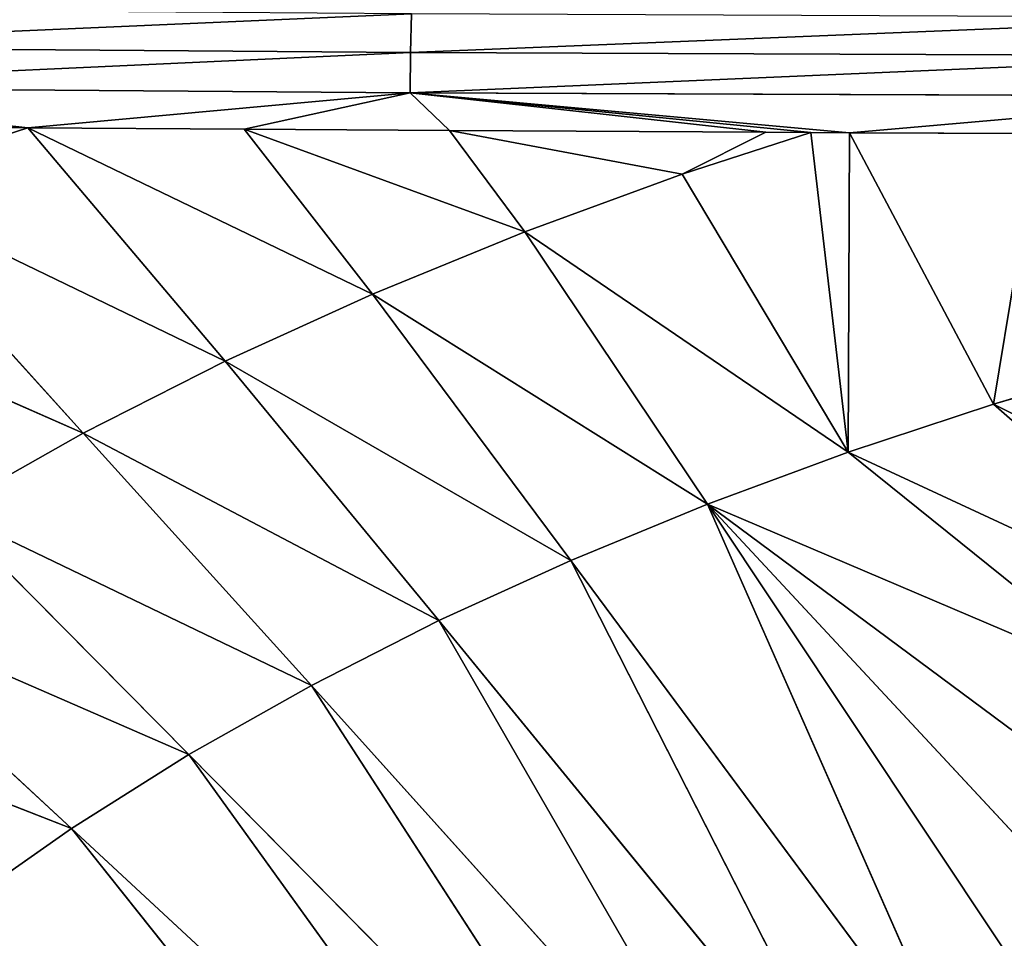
# Model space of a CAD drawing. Extents: x 0 to 500, y 0 to 390.
# Tile 584 of 656: x 199 to 221, y 239 to 259. Entities that reach past the tile are written whole.
import ezdxf

# ---------------------------------------------------------------- set-up
doc = ezdxf.new("R2010")
doc.units = 0
doc.header["$LTSCALE"] = 25.4
doc.layers.get('0').update_dxf_attribs({"linetype": 'CONTINUOUS'})

# ---------------------------------------------------------------- blocks, each defined once
blk = doc.blocks.new('ATLANTA505_-_S_STL')
at = {"color": 0}
for p, q in [((207.975, 28.241, 131.242), (191.014, 28.815, 131.115)), ((207.975, 28.241, 131.242), (191.014, 28.815, 131.115)), ((207.991, 28.687, 130.376), (207.975, 28.241, 131.242)), ((207.991, 28.687, 130.376), (207.975, 28.241, 131.242)), ((199.381, 28.061, 132.928), (190.993, 28.522, 132.017)), ((199.381, 28.061, 132.928), (190.993, 28.522, 132.017)), ((207.962, 27.948, 132.145), (190.993, 28.522, 132.017)), ((207.962, 27.948, 132.145), (190.993, 28.522, 132.017)), ((198.137, 28.104, 132.917), (199.381, 28.061, 132.928)), ((198.137, 28.104, 132.917), (199.381, 28.061, 132.928)), ((207.962, 27.948, 132.145), (207.975, 28.241, 131.242)), ((207.962, 27.948, 132.145), (207.975, 28.241, 131.242)), ((227.255, 27.896, 131.319), (207.975, 28.241, 131.242)), ((227.255, 27.896, 131.319), (207.975, 28.241, 131.242)), ((200.625, 27.433, 139.785), (192.147, 28.041, 136.069)), ((200.625, 27.433, 139.785), (192.147, 28.041, 136.069)), ((200.625, 27.433, 139.785), (195.528, 28.081, 134.17)), ((200.625, 27.433, 139.785), (195.528, 28.081, 134.17)), ((199.381, 28.061, 132.928), (207.962, 27.948, 132.145)), ((199.381, 28.061, 132.928), (207.962, 27.948, 132.145)), ((199.381, 28.061, 132.928), (204.234, 27.909, 132.965)), ((203.814, 27.466, 138.171), (199.381, 28.061, 132.928)), ((203.814, 27.466, 138.171), (199.381, 28.061, 132.928)), ((207.121, 27.502, 136.667), (199.381, 28.061, 132.928)), ((207.121, 27.502, 136.667), (199.381, 28.061, 132.928)), ((199.381, 28.061, 132.928), (204.234, 27.909, 132.965)), ((204.234, 27.909, 132.965), (207.962, 27.948, 132.145)), ((204.234, 27.909, 132.965), (207.962, 27.948, 132.145)), ((204.234, 27.909, 132.965), (208.846, 27.785, 132.994)), ((207.121, 27.502, 136.667), (204.234, 27.909, 132.965)), ((207.121, 27.502, 136.667), (204.234, 27.909, 132.965)), ((210.542, 27.54, 135.269), (204.234, 27.909, 132.965)), ((210.542, 27.54, 135.269), (204.234, 27.909, 132.965)), ((204.234, 27.909, 132.965), (208.846, 27.785, 132.994)), ((207.962, 27.948, 132.145), (208.846, 27.785, 132.994)), ((215.954, 27.63, 133.032), (207.962, 27.948, 132.145)), ((216.964, 27.611, 133.037), (207.962, 27.948, 132.145)), ((215.954, 27.63, 133.032), (207.962, 27.948, 132.145)), ((216.964, 27.611, 133.037), (207.962, 27.948, 132.145)), ((217.828, 27.596, 133.041), (207.962, 27.948, 132.145)), ((217.828, 27.596, 133.041), (207.962, 27.948, 132.145)), ((227.249, 27.603, 132.221), (207.962, 27.948, 132.145)), ((207.962, 27.948, 132.145), (208.846, 27.785, 132.994)), ((227.249, 27.603, 132.221), (207.962, 27.948, 132.145)), ((208.846, 27.785, 132.994), (215.954, 27.63, 133.032)), ((210.542, 27.54, 135.269), (208.846, 27.785, 132.994)), ((210.542, 27.54, 135.269), (208.846, 27.785, 132.994)), ((214.073, 27.58, 133.974), (208.846, 27.785, 132.994)), ((214.073, 27.58, 133.974), (208.846, 27.785, 132.994)), ((208.846, 27.785, 132.994), (215.954, 27.63, 133.032)), ((200.625, 27.433, 139.785), (197.558, 27.402, 141.512)), ((200.625, 27.433, 139.785), (197.558, 27.402, 141.512)), ((200.625, 27.433, 139.785), (203.814, 27.466, 138.171)), ((200.625, 27.433, 139.785), (203.814, 27.466, 138.171)), ((205.747, 26.881, 145.447), (200.625, 27.433, 139.785)), ((205.747, 26.881, 145.447), (200.625, 27.433, 139.785)), ((208.607, 26.906, 143.994), (200.625, 27.433, 139.785)), ((208.607, 26.906, 143.994), (200.625, 27.433, 139.785)), ((203.814, 27.466, 138.171), (207.121, 27.502, 136.667)), ((203.814, 27.466, 138.171), (207.121, 27.502, 136.667)), ((208.607, 26.906, 143.994), (203.814, 27.466, 138.171)), ((208.607, 26.906, 143.994), (203.814, 27.466, 138.171)), ((211.572, 26.934, 142.641), (203.814, 27.466, 138.171)), ((211.572, 26.934, 142.641), (203.814, 27.466, 138.171)), ((207.121, 27.502, 136.667), (210.542, 27.54, 135.269)), ((207.121, 27.502, 136.667), (210.542, 27.54, 135.269)), ((211.572, 26.934, 142.641), (207.121, 27.502, 136.667)), ((211.572, 26.934, 142.641), (207.121, 27.502, 136.667)), ((214.639, 26.963, 141.382), (207.121, 27.502, 136.667)), ((214.639, 26.963, 141.382), (207.121, 27.502, 136.667)), ((210.542, 27.54, 135.269), (214.073, 27.58, 133.974)), ((210.542, 27.54, 135.269), (214.073, 27.58, 133.974)), ((214.639, 26.963, 141.382), (210.542, 27.54, 135.269)), ((214.639, 26.963, 141.382), (210.542, 27.54, 135.269)), ((217.804, 26.994, 140.215), (210.542, 27.54, 135.269)), ((217.804, 26.994, 140.215), (210.542, 27.54, 135.269)), ((214.073, 27.58, 133.974), (215.954, 27.63, 133.032)), ((214.073, 27.58, 133.974), (215.954, 27.63, 133.032)), ((216.964, 27.611, 133.037), (214.073, 27.58, 133.974)), ((216.964, 27.611, 133.037), (214.073, 27.58, 133.974)), ((217.804, 26.994, 140.215), (214.073, 27.58, 133.974)), ((217.804, 26.994, 140.215), (214.073, 27.58, 133.974)), ((215.954, 27.63, 133.032), (216.964, 27.611, 133.037)), ((215.954, 27.63, 133.032), (216.964, 27.611, 133.037)), ((216.964, 27.611, 133.037), (217.828, 27.596, 133.041)), ((216.964, 27.611, 133.037), (217.828, 27.596, 133.041)), ((216.964, 27.611, 133.037), (217.804, 26.994, 140.215)), ((216.964, 27.611, 133.037), (217.804, 26.994, 140.215)), ((217.828, 27.596, 133.041), (227.249, 27.603, 132.221)), ((217.828, 27.596, 133.041), (227.249, 27.603, 132.221)), ((217.828, 27.596, 133.041), (222.068, 27.528, 133.059)), ((221.064, 27.026, 139.137), (217.828, 27.596, 133.041)), ((217.828, 27.596, 133.041), (222.068, 27.528, 133.059)), ((221.064, 27.026, 139.137), (217.828, 27.596, 133.041)), ((200.359, 26.836, 148.659), (191.804, 27.349, 145.323)), ((200.359, 26.836, 148.659), (191.804, 27.349, 145.323)), ((200.359, 26.836, 148.659), (194.617, 27.374, 143.357)), ((200.359, 26.836, 148.659), (194.617, 27.374, 143.357)), ((202.997, 26.857, 147), (194.617, 27.374, 143.357)), ((202.997, 26.857, 147), (194.617, 27.374, 143.357)), ((202.997, 26.857, 147), (197.558, 27.402, 141.512)), ((202.997, 26.857, 147), (197.558, 27.402, 141.512)), ((205.747, 26.881, 145.447), (197.558, 27.402, 141.512)), ((205.747, 26.881, 145.447), (197.558, 27.402, 141.512)), ((217.804, 26.994, 140.215), (214.639, 26.963, 141.382)), ((217.804, 26.994, 140.215), (214.639, 26.963, 141.382)), ((217.804, 26.994, 140.215), (221.064, 27.026, 139.137)), ((217.804, 26.994, 140.215), (221.064, 27.026, 139.137)), ((217.804, 26.994, 140.215), (224.432, 26.521, 145.549)), ((217.804, 26.994, 140.215), (224.432, 26.521, 145.549)), ((221.064, 27.026, 139.137), (224.414, 27.059, 138.143)), ((221.064, 27.026, 139.137), (224.414, 27.059, 138.143)), ((221.064, 27.026, 139.137), (227.393, 26.546, 144.665)), ((221.064, 27.026, 139.137), (227.393, 26.546, 144.665)), ((197.836, 26.816, 150.426), (200.359, 26.836, 148.659)), ((197.836, 26.816, 150.426), (200.359, 26.836, 148.659)), ((200.359, 26.836, 148.659), (202.997, 26.857, 147)), ((200.359, 26.836, 148.659), (202.997, 26.857, 147)), ((209.983, 25.989, 160.736), (200.359, 26.836, 148.659)), ((209.983, 25.989, 160.736), (200.359, 26.836, 148.659)), ((211.92, 26, 159.374), (200.359, 26.836, 148.659)), ((211.92, 26, 159.374), (200.359, 26.836, 148.659)), ((202.997, 26.857, 147), (205.747, 26.881, 145.447)), ((202.997, 26.857, 147), (205.747, 26.881, 145.447)), ((211.92, 26, 159.374), (202.997, 26.857, 147)), ((211.92, 26, 159.374), (202.997, 26.857, 147)), ((213.946, 26.011, 158.094), (202.997, 26.857, 147)), ((213.946, 26.011, 158.094), (202.997, 26.857, 147)), ((205.747, 26.881, 145.447), (208.607, 26.906, 143.994)), ((205.747, 26.881, 145.447), (208.607, 26.906, 143.994)), ((213.946, 26.011, 158.094), (205.747, 26.881, 145.447)), ((213.946, 26.011, 158.094), (205.747, 26.881, 145.447)), ((216.058, 26.024, 156.895), (205.747, 26.881, 145.447)), ((216.058, 26.024, 156.895), (205.747, 26.881, 145.447)), ((208.607, 26.906, 143.994), (211.572, 26.934, 142.641)), ((208.607, 26.906, 143.994), (211.572, 26.934, 142.641)), ((216.058, 26.024, 156.895), (208.607, 26.906, 143.994)), ((216.058, 26.024, 156.895), (208.607, 26.906, 143.994)), ((218.254, 26.038, 155.773), (208.607, 26.906, 143.994)), ((218.254, 26.038, 155.773), (208.607, 26.906, 143.994)), ((211.572, 26.934, 142.641), (214.639, 26.963, 141.382)), ((211.572, 26.934, 142.641), (214.639, 26.963, 141.382)), ((218.254, 26.038, 155.773), (211.572, 26.934, 142.641)), ((218.254, 26.038, 155.773), (211.572, 26.934, 142.641)), ((220.53, 26.052, 154.726), (211.572, 26.934, 142.641)), ((220.53, 26.052, 154.726), (211.572, 26.934, 142.641)), ((214.639, 26.963, 141.382), (221.551, 26.497, 146.508)), ((214.639, 26.963, 141.382), (221.551, 26.497, 146.508)), ((214.639, 26.963, 141.382), (225.313, 26.084, 152.848)), ((220.53, 26.052, 154.726), (214.639, 26.963, 141.382)), ((220.53, 26.052, 154.726), (214.639, 26.963, 141.382)), ((222.884, 26.068, 153.752), (214.639, 26.963, 141.382)), ((222.884, 26.068, 153.752), (214.639, 26.963, 141.382)), ((214.639, 26.963, 141.382), (225.313, 26.084, 152.848))]:
    blk.add_line(p, q, dxfattribs=at)
mesh = blk.add_polyface(dxfattribs=at)
corners = [(191.014, 28.815, 131.115), (207.991, 28.687, 130.376), (191.041, 29.26, 130.249), (207.975, 28.241, 131.242)]
mesh.append_faces([[corners[k] for k in face] for face in [(0, 1, 2), (1, 0, 3)]], dxfattribs={"vtx0": -1, "color": 0})
mesh = blk.add_polyface(dxfattribs=at)
corners = [(190.993, 28.522, 132.017), (207.975, 28.241, 131.242), (191.014, 28.815, 131.115), (207.962, 27.948, 132.145)]
mesh.append_faces([[corners[k] for k in face] for face in [(0, 1, 2), (1, 0, 3)]], dxfattribs={"vtx0": -1, "color": 0})
mesh = blk.add_polyface(dxfattribs=at)
corners = [(207.975, 28.241, 131.242), (227.262, 28.342, 130.453), (207.991, 28.687, 130.376), (227.255, 27.896, 131.319)]
mesh.append_faces([[corners[k] for k in face] for face in [(0, 1, 2), (1, 0, 3)]], dxfattribs={"vtx0": -1, "color": 0})
mesh = blk.add_polyface(dxfattribs=at)
corners = [(199.381, 28.061, 132.928), (190.993, 28.522, 132.017), (198.137, 28.104, 132.917)]
mesh.append_faces([[corners[k] for k in face] for face in [(0, 1, 2)]], dxfattribs={"color": 0})
mesh = blk.add_polyface(dxfattribs=at)
corners = [(199.381, 28.061, 132.928), (207.962, 27.948, 132.145), (190.993, 28.522, 132.017)]
mesh.append_faces([[corners[k] for k in face] for face in [(0, 1, 2)]], dxfattribs={"color": 0})
mesh = blk.add_polyface(dxfattribs=at)
corners = [(195.528, 28.081, 134.17), (199.381, 28.061, 132.928), (198.137, 28.104, 132.917), (203.814, 27.466, 138.171), (200.625, 27.433, 139.785)]
mesh.append_faces([[corners[k] for k in face] for face in [(0, 1, 2), (3, 0, 4)]], dxfattribs={"vtx0": -1, "color": 0})
mesh.append_faces([[corners[k] for k in face] for face in [(1, 0, 3)]], dxfattribs={"vtx0": -1, "vtx1": -1, "color": 0})
mesh = blk.add_polyface(dxfattribs=at)
corners = [(207.962, 27.948, 132.145), (227.255, 27.896, 131.319), (207.975, 28.241, 131.242), (227.249, 27.603, 132.221)]
mesh.append_faces([[corners[k] for k in face] for face in [(0, 1, 2), (1, 0, 3)]], dxfattribs={"vtx0": -1, "color": 0})
mesh = blk.add_polyface(dxfattribs=at)
corners = [(200.625, 27.433, 139.785), (195.528, 28.081, 134.17), (192.147, 28.041, 136.069)]
mesh.append_faces([[corners[k] for k in face] for face in [(0, 1, 2)]], dxfattribs={"color": 0})
mesh = blk.add_polyface(dxfattribs=at)
corners = [(197.558, 27.402, 141.512), (200.625, 27.433, 139.785), (192.147, 28.041, 136.069)]
mesh.append_faces([[corners[k] for k in face] for face in [(0, 1, 2)]], dxfattribs={"color": 0})
mesh = blk.add_polyface(dxfattribs=at)
corners = [(204.234, 27.909, 132.965), (207.962, 27.948, 132.145), (199.381, 28.061, 132.928)]
mesh.append_faces([[corners[k] for k in face] for face in [(0, 1, 2)]], dxfattribs={"color": 0})
mesh = blk.add_polyface(dxfattribs=at)
corners = [(203.814, 27.466, 138.171), (207.121, 27.502, 136.667), (199.381, 28.061, 132.928)]
mesh.append_faces([[corners[k] for k in face] for face in [(0, 1, 2)]], dxfattribs={"color": 0})
mesh = blk.add_polyface(dxfattribs=at)
corners = [(207.121, 27.502, 136.667), (204.234, 27.909, 132.965), (199.381, 28.061, 132.928)]
mesh.append_faces([[corners[k] for k in face] for face in [(0, 1, 2)]], dxfattribs={"color": 0})
mesh = blk.add_polyface(dxfattribs=at)
corners = [(208.846, 27.785, 132.994), (207.962, 27.948, 132.145), (204.234, 27.909, 132.965)]
mesh.append_faces([[corners[k] for k in face] for face in [(0, 1, 2)]], dxfattribs={"color": 0})
mesh = blk.add_polyface(dxfattribs=at)
corners = [(207.121, 27.502, 136.667), (210.542, 27.54, 135.269), (204.234, 27.909, 132.965)]
mesh.append_faces([[corners[k] for k in face] for face in [(0, 1, 2)]], dxfattribs={"color": 0})
mesh = blk.add_polyface(dxfattribs=at)
corners = [(210.542, 27.54, 135.269), (208.846, 27.785, 132.994), (204.234, 27.909, 132.965)]
mesh.append_faces([[corners[k] for k in face] for face in [(0, 1, 2)]], dxfattribs={"color": 0})
mesh = blk.add_polyface(dxfattribs=at)
corners = [(215.954, 27.63, 133.032), (207.962, 27.948, 132.145), (208.846, 27.785, 132.994)]
mesh.append_faces([[corners[k] for k in face] for face in [(0, 1, 2)]], dxfattribs={"color": 0})
mesh = blk.add_polyface(dxfattribs=at)
corners = [(216.964, 27.611, 133.037), (207.962, 27.948, 132.145), (215.954, 27.63, 133.032)]
mesh.append_faces([[corners[k] for k in face] for face in [(0, 1, 2)]], dxfattribs={"color": 0})
mesh = blk.add_polyface(dxfattribs=at)
corners = [(217.828, 27.596, 133.041), (207.962, 27.948, 132.145), (216.964, 27.611, 133.037)]
mesh.append_faces([[corners[k] for k in face] for face in [(0, 1, 2)]], dxfattribs={"color": 0})
mesh = blk.add_polyface(dxfattribs=at)
corners = [(217.828, 27.596, 133.041), (227.249, 27.603, 132.221), (207.962, 27.948, 132.145)]
mesh.append_faces([[corners[k] for k in face] for face in [(0, 1, 2)]], dxfattribs={"color": 0})
mesh = blk.add_polyface(dxfattribs=at)
corners = [(210.542, 27.54, 135.269), (214.073, 27.58, 133.974), (208.846, 27.785, 132.994)]
mesh.append_faces([[corners[k] for k in face] for face in [(0, 1, 2)]], dxfattribs={"color": 0})
mesh = blk.add_polyface(dxfattribs=at)
corners = [(214.073, 27.58, 133.974), (215.954, 27.63, 133.032), (208.846, 27.785, 132.994)]
mesh.append_faces([[corners[k] for k in face] for face in [(0, 1, 2)]], dxfattribs={"color": 0})
mesh = blk.add_polyface(dxfattribs=at)
corners = [(205.747, 26.881, 145.447), (200.625, 27.433, 139.785), (197.558, 27.402, 141.512)]
mesh.append_faces([[corners[k] for k in face] for face in [(0, 1, 2)]], dxfattribs={"color": 0})
mesh = blk.add_polyface(dxfattribs=at)
corners = [(208.607, 26.906, 143.994), (203.814, 27.466, 138.171), (200.625, 27.433, 139.785)]
mesh.append_faces([[corners[k] for k in face] for face in [(0, 1, 2)]], dxfattribs={"color": 0})
mesh = blk.add_polyface(dxfattribs=at)
corners = [(205.747, 26.881, 145.447), (208.607, 26.906, 143.994), (200.625, 27.433, 139.785)]
mesh.append_faces([[corners[k] for k in face] for face in [(0, 1, 2)]], dxfattribs={"color": 0})
mesh = blk.add_polyface(dxfattribs=at)
corners = [(211.572, 26.934, 142.641), (207.121, 27.502, 136.667), (203.814, 27.466, 138.171)]
mesh.append_faces([[corners[k] for k in face] for face in [(0, 1, 2)]], dxfattribs={"color": 0})
mesh = blk.add_polyface(dxfattribs=at)
corners = [(208.607, 26.906, 143.994), (211.572, 26.934, 142.641), (203.814, 27.466, 138.171)]
mesh.append_faces([[corners[k] for k in face] for face in [(0, 1, 2)]], dxfattribs={"color": 0})
mesh = blk.add_polyface(dxfattribs=at)
corners = [(214.639, 26.963, 141.382), (210.542, 27.54, 135.269), (207.121, 27.502, 136.667)]
mesh.append_faces([[corners[k] for k in face] for face in [(0, 1, 2)]], dxfattribs={"color": 0})
mesh = blk.add_polyface(dxfattribs=at)
corners = [(211.572, 26.934, 142.641), (214.639, 26.963, 141.382), (207.121, 27.502, 136.667)]
mesh.append_faces([[corners[k] for k in face] for face in [(0, 1, 2)]], dxfattribs={"color": 0})
mesh = blk.add_polyface(dxfattribs=at)
corners = [(217.804, 26.994, 140.215), (214.073, 27.58, 133.974), (210.542, 27.54, 135.269)]
mesh.append_faces([[corners[k] for k in face] for face in [(0, 1, 2)]], dxfattribs={"color": 0})
mesh = blk.add_polyface(dxfattribs=at)
corners = [(214.639, 26.963, 141.382), (217.804, 26.994, 140.215), (210.542, 27.54, 135.269)]
mesh.append_faces([[corners[k] for k in face] for face in [(0, 1, 2)]], dxfattribs={"color": 0})
mesh = blk.add_polyface(dxfattribs=at)
corners = [(214.073, 27.58, 133.974), (216.964, 27.611, 133.037), (215.954, 27.63, 133.032)]
mesh.append_faces([[corners[k] for k in face] for face in [(0, 1, 2)]], dxfattribs={"color": 0})
mesh = blk.add_polyface(dxfattribs=at)
corners = [(217.804, 26.994, 140.215), (216.964, 27.611, 133.037), (214.073, 27.58, 133.974)]
mesh.append_faces([[corners[k] for k in face] for face in [(0, 1, 2)]], dxfattribs={"color": 0})
mesh = blk.add_polyface(dxfattribs=at)
corners = [(217.804, 26.994, 140.215), (217.828, 27.596, 133.041), (216.964, 27.611, 133.037), (221.064, 27.026, 139.137)]
mesh.append_faces([[corners[k] for k in face] for face in [(0, 1, 2), (1, 0, 3)]], dxfattribs={"vtx0": -1, "color": 0})
mesh = blk.add_polyface(dxfattribs=at)
corners = [(222.068, 27.528, 133.059), (227.249, 27.603, 132.221), (217.828, 27.596, 133.041)]
mesh.append_faces([[corners[k] for k in face] for face in [(0, 1, 2)]], dxfattribs={"color": 0})
mesh = blk.add_polyface(dxfattribs=at)
corners = [(221.064, 27.026, 139.137), (222.068, 27.528, 133.059), (217.828, 27.596, 133.041), (224.414, 27.059, 138.143)]
mesh.append_faces([[corners[k] for k in face] for face in [(0, 1, 2), (1, 0, 3)]], dxfattribs={"vtx0": -1, "color": 0})
mesh = blk.add_polyface(dxfattribs=at)
corners = [(200.359, 26.836, 148.659), (194.617, 27.374, 143.357), (191.804, 27.349, 145.323)]
mesh.append_faces([[corners[k] for k in face] for face in [(0, 1, 2)]], dxfattribs={"color": 0})
mesh = blk.add_polyface(dxfattribs=at)
corners = [(197.836, 26.816, 150.426), (200.359, 26.836, 148.659), (191.804, 27.349, 145.323)]
mesh.append_faces([[corners[k] for k in face] for face in [(0, 1, 2)]], dxfattribs={"color": 0})
mesh = blk.add_polyface(dxfattribs=at)
corners = [(202.997, 26.857, 147), (197.558, 27.402, 141.512), (194.617, 27.374, 143.357)]
mesh.append_faces([[corners[k] for k in face] for face in [(0, 1, 2)]], dxfattribs={"color": 0})
mesh = blk.add_polyface(dxfattribs=at)
corners = [(200.359, 26.836, 148.659), (202.997, 26.857, 147), (194.617, 27.374, 143.357)]
mesh.append_faces([[corners[k] for k in face] for face in [(0, 1, 2)]], dxfattribs={"color": 0})
mesh = blk.add_polyface(dxfattribs=at)
corners = [(202.997, 26.857, 147), (205.747, 26.881, 145.447), (197.558, 27.402, 141.512)]
mesh.append_faces([[corners[k] for k in face] for face in [(0, 1, 2)]], dxfattribs={"color": 0})
mesh = blk.add_polyface(dxfattribs=at)
corners = [(214.639, 26.963, 141.382), (224.432, 26.521, 145.549), (217.804, 26.994, 140.215), (221.551, 26.497, 146.508)]
mesh.append_faces([[corners[k] for k in face] for face in [(0, 1, 2), (1, 0, 3)]], dxfattribs={"vtx0": -1, "color": 0})
mesh = blk.add_polyface(dxfattribs=at)
corners = [(217.804, 26.994, 140.215), (227.393, 26.546, 144.665), (221.064, 27.026, 139.137), (224.432, 26.521, 145.549)]
mesh.append_faces([[corners[k] for k in face] for face in [(0, 1, 2), (1, 0, 3)]], dxfattribs={"vtx0": -1, "color": 0})
mesh = blk.add_polyface(dxfattribs=at)
corners = [(221.064, 27.026, 139.137), (230.43, 26.572, 143.854), (224.414, 27.059, 138.143), (227.393, 26.546, 144.665)]
mesh.append_faces([[corners[k] for k in face] for face in [(0, 1, 2), (1, 0, 3)]], dxfattribs={"vtx0": -1, "color": 0})
mesh = blk.add_polyface(dxfattribs=at)
corners = [(208.136, 25.98, 162.184), (197.836, 26.816, 150.426), (195.432, 26.799, 152.304)]
mesh.append_faces([[corners[k] for k in face] for face in [(0, 1, 2)]], dxfattribs={"color": 0})
mesh = blk.add_polyface(dxfattribs=at)
corners = [(209.983, 25.989, 160.736), (200.359, 26.836, 148.659), (197.836, 26.816, 150.426)]
mesh.append_faces([[corners[k] for k in face] for face in [(0, 1, 2)]], dxfattribs={"color": 0})
mesh = blk.add_polyface(dxfattribs=at)
corners = [(208.136, 25.98, 162.184), (209.983, 25.989, 160.736), (197.836, 26.816, 150.426)]
mesh.append_faces([[corners[k] for k in face] for face in [(0, 1, 2)]], dxfattribs={"color": 0})
mesh = blk.add_polyface(dxfattribs=at)
corners = [(211.92, 26, 159.374), (202.997, 26.857, 147), (200.359, 26.836, 148.659)]
mesh.append_faces([[corners[k] for k in face] for face in [(0, 1, 2)]], dxfattribs={"color": 0})
mesh = blk.add_polyface(dxfattribs=at)
corners = [(209.983, 25.989, 160.736), (211.92, 26, 159.374), (200.359, 26.836, 148.659)]
mesh.append_faces([[corners[k] for k in face] for face in [(0, 1, 2)]], dxfattribs={"color": 0})
mesh = blk.add_polyface(dxfattribs=at)
corners = [(213.946, 26.011, 158.094), (205.747, 26.881, 145.447), (202.997, 26.857, 147)]
mesh.append_faces([[corners[k] for k in face] for face in [(0, 1, 2)]], dxfattribs={"color": 0})
mesh = blk.add_polyface(dxfattribs=at)
corners = [(211.92, 26, 159.374), (213.946, 26.011, 158.094), (202.997, 26.857, 147)]
mesh.append_faces([[corners[k] for k in face] for face in [(0, 1, 2)]], dxfattribs={"color": 0})
mesh = blk.add_polyface(dxfattribs=at)
corners = [(216.058, 26.024, 156.895), (208.607, 26.906, 143.994), (205.747, 26.881, 145.447)]
mesh.append_faces([[corners[k] for k in face] for face in [(0, 1, 2)]], dxfattribs={"color": 0})
mesh = blk.add_polyface(dxfattribs=at)
corners = [(213.946, 26.011, 158.094), (216.058, 26.024, 156.895), (205.747, 26.881, 145.447)]
mesh.append_faces([[corners[k] for k in face] for face in [(0, 1, 2)]], dxfattribs={"color": 0})
mesh = blk.add_polyface(dxfattribs=at)
corners = [(218.254, 26.038, 155.773), (211.572, 26.934, 142.641), (208.607, 26.906, 143.994)]
mesh.append_faces([[corners[k] for k in face] for face in [(0, 1, 2)]], dxfattribs={"color": 0})
mesh = blk.add_polyface(dxfattribs=at)
corners = [(216.058, 26.024, 156.895), (218.254, 26.038, 155.773), (208.607, 26.906, 143.994)]
mesh.append_faces([[corners[k] for k in face] for face in [(0, 1, 2)]], dxfattribs={"color": 0})
mesh = blk.add_polyface(dxfattribs=at)
corners = [(220.53, 26.052, 154.726), (214.639, 26.963, 141.382), (211.572, 26.934, 142.641)]
mesh.append_faces([[corners[k] for k in face] for face in [(0, 1, 2)]], dxfattribs={"color": 0})
mesh = blk.add_polyface(dxfattribs=at)
corners = [(218.254, 26.038, 155.773), (220.53, 26.052, 154.726), (211.572, 26.934, 142.641)]
mesh.append_faces([[corners[k] for k in face] for face in [(0, 1, 2)]], dxfattribs={"color": 0})
mesh = blk.add_polyface(dxfattribs=at)
corners = [(225.313, 26.084, 152.848), (221.551, 26.497, 146.508), (214.639, 26.963, 141.382)]
mesh.append_faces([[corners[k] for k in face] for face in [(0, 1, 2)]], dxfattribs={"color": 0})
mesh = blk.add_polyface(dxfattribs=at)
corners = [(220.53, 26.052, 154.726), (222.884, 26.068, 153.752), (214.639, 26.963, 141.382)]
mesh.append_faces([[corners[k] for k in face] for face in [(0, 1, 2)]], dxfattribs={"color": 0})
mesh = blk.add_polyface(dxfattribs=at)
corners = [(222.884, 26.068, 153.752), (225.313, 26.084, 152.848), (214.639, 26.963, 141.382)]
mesh.append_faces([[corners[k] for k in face] for face in [(0, 1, 2)]], dxfattribs={"color": 0})

msp = doc.modelspace()

# ---------------------------------------------------------------- block references
at = {"color": 254, "extrusion": (0, -1, 1.11022e-16)}
msp.add_blockref('ATLANTA505_-_S_STL', (-0.149, -0.01, -389.852), dxfattribs=at)

doc.saveas('drawing.dxf')
